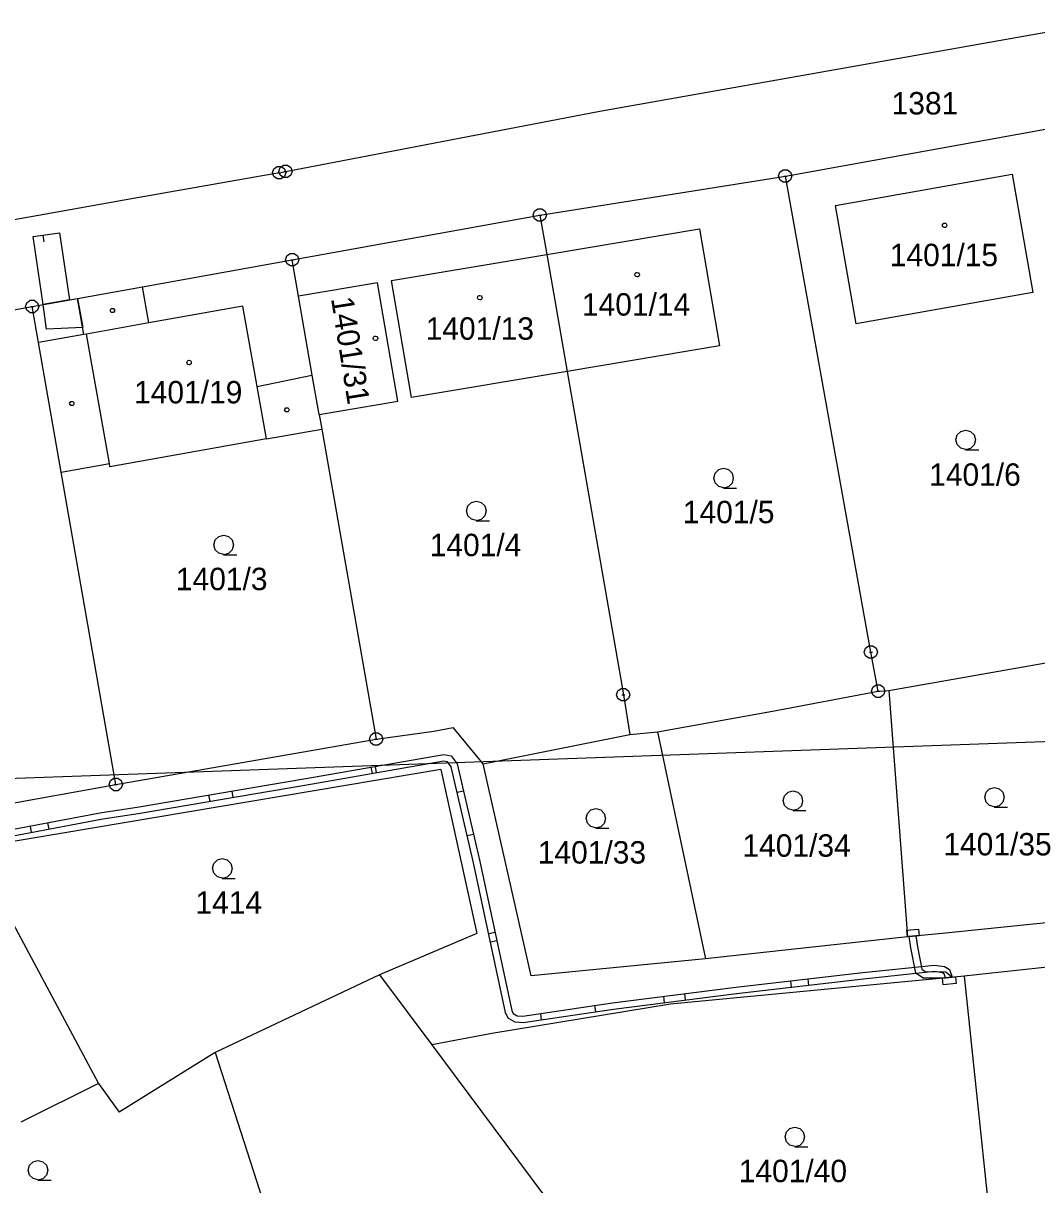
# Model space of a CAD drawing. Extents: x -806774 to -803680, y -1151731 to -1150053.
# Drawn here: x -804885.1 to -804808.2, y -1150515.1 to -1150426.9 of the extents above; entities that cross this region are included whole.
import ezdxf

# ---------------------------------------------------------------- set-up
doc = ezdxf.new("R2010")
doc.units = 0
for name, color, linetype in [('1', 7, 'Continuous'), ('12', 7, 'Continuous'), ('13', 7, 'Continuous'), ('2', 7, 'Continuous'), ('3', 7, 'Continuous'), ('4', 7, 'Continuous'), ('5', 7, 'Continuous'), ('6', 7, 'Continuous'), ('8', 7, 'Continuous')]:
    doc.layers.add(name, color=color, linetype=linetype)

msp = doc.modelspace()

# ---------------------------------------------------------------- linework, layer by layer
at = {"layer": '1'}
for p, q in [((-804819.04, -1150429.67), (-804803.69, -1150426.95)), ((-804841.31, -1150433.62), (-804819.04, -1150429.67)), ((-804865.16, -1150438.2), (-804841.31, -1150433.62)), ((-804827.24, -1150438.54), (-804807.5, -1150434.98)), ((-804865.63, -1150438.29), (-804865.16, -1150438.2)), ((-804865.63, -1150438.29), (-804876.69, -1150440.25)), ((-804845.86, -1150441.5), (-804827.24, -1150438.54)), ((-804820.75, -1150474.67), (-804827.24, -1150438.54)), ((-804823.45, -1150440.77), (-804810.04, -1150438.41)), ((-804810.04, -1150438.41), (-804808.48, -1150447.38)), ((-804876.69, -1150440.25), (-804905.24, -1150445.34)), ((-804821.86, -1150449.76), (-804823.45, -1150440.77)), ((-804864.65, -1150444.9), (-804845.86, -1150441.5)), ((-804845.86, -1150441.5), (-804845.34, -1150444.49)), ((-804845.34, -1150444.49), (-804833.75, -1150442.56)), ((-804833.75, -1150442.56), (-804832.24, -1150451.43)), ((-804876.02, -1150446.95), (-804864.65, -1150444.9)), ((-804864.17, -1150447.66), (-804864.65, -1150444.9)), ((-804857.11, -1150446.46), (-804845.34, -1150444.49)), ((-804845.34, -1150444.49), (-804843.79, -1150453.37)), ((-804880.94, -1150447.83), (-804876.02, -1150446.95)), ((-804858.18, -1150446.65), (-804864.17, -1150447.66)), ((-804856.64, -1150455.61), (-804858.18, -1150446.65)), ((-804855.61, -1150455.35), (-804857.11, -1150446.46)), ((-804884.37, -1150448.45), (-804880.94, -1150447.83)), ((-804864.2, -1150447.66), (-804863.16, -1150453.66)), ((-804864.17, -1150447.66), (-804864.2, -1150447.66)), ((-804808.48, -1150447.38), (-804821.86, -1150449.76)), ((-804904.12, -1150452.01), (-804884.37, -1150448.45)), ((-804883.89, -1150451.18), (-804884.37, -1150448.45)), ((-804882.18, -1150461), (-804883.89, -1150451.18)), ((-804832.24, -1150451.43), (-804843.79, -1150453.37)), ((-804863.16, -1150453.66), (-804862.64, -1150456.64)), ((-804843.79, -1150453.37), (-804855.61, -1150455.35)), ((-804843.79, -1150453.37), (-804839.53, -1150477.9)), ((-804862.6, -1150456.63), (-804856.64, -1150455.61)), ((-804862.6, -1150456.63), (-804862.64, -1150456.64)), ((-804862.6, -1150456.63), (-804862.4, -1150457.75)), ((-804866.61, -1150458.49), (-804878.48, -1150460.6)), ((-804866.61, -1150458.49), (-804862.4, -1150457.75)), ((-804862.4, -1150457.75), (-804858.29, -1150481.27)), ((-804882.18, -1150461), (-804878.52, -1150460.35)), ((-804878.03, -1150484.71), (-804882.18, -1150461)), ((-804878.48, -1150460.6), (-804878.52, -1150460.35)), ((-804820.2, -1150477.63), (-804820.75, -1150474.67)), ((-804819.39, -1150477.58), (-804804.48, -1150474.95)), ((-804828.21, -1150479.15), (-804820.2, -1150477.63)), ((-804820.2, -1150477.63), (-804819.39, -1150477.58)), ((-804819.39, -1150477.58), (-804817.98, -1150496.25)), ((-804839.53, -1150477.9), (-804839.04, -1150480.91)), ((-804836.95, -1150480.7), (-804828.21, -1150479.15)), ((-804853.92, -1150480.66), (-804852.45, -1150480.37)), ((-804850.16, -1150483.14), (-804852.45, -1150480.37)), ((-804878.03, -1150484.71), (-804858.29, -1150481.27)), ((-804858.29, -1150481.27), (-804853.92, -1150480.66)), ((-804850.16, -1150483.14), (-804839.04, -1150480.91)), ((-804839.04, -1150480.91), (-804836.95, -1150480.7)), ((-804836.95, -1150480.7), (-804833.29, -1150497.92)), ((-804846.52, -1150499.21), (-804850.16, -1150483.14)), ((-804853.37, -1150483.57), (-804888.9, -1150489.55)), ((-804853.37, -1150483.57), (-804850.64, -1150496)), ((-804890.32, -1150486.91), (-804878.03, -1150484.71)), ((-804888.9, -1150489.55), (-804879.35, -1150507.38)), ((-804806.95, -1150495.14), (-804815.09, -1150495.98)), ((-804850.64, -1150496), (-804858.02, -1150499.15)), ((-804817.98, -1150496.25), (-804833.29, -1150497.92)), ((-804815.09, -1150495.98), (-804817.98, -1150496.25)), ((-804833.29, -1150497.92), (-804846.52, -1150499.21)), ((-804797.37, -1150497.46), (-804813.68, -1150499.24)), ((-804858.02, -1150499.15), (-804870.5, -1150505.04)), ((-804858.02, -1150499.15), (-804854.06, -1150504.46)), ((-804813.68, -1150499.24), (-804835.95, -1150501.36)), ((-804813.68, -1150499.24), (-804811.2, -1150522.83)), ((-804835.95, -1150501.36), (-804849.51, -1150503.6)), ((-804849.51, -1150503.6), (-804854.06, -1150504.46)), ((-804870.5, -1150505.04), (-804877.78, -1150509.55)), ((-804870.5, -1150505.04), (-804865.77, -1150519.74)), ((-804854.06, -1150504.46), (-804837.36, -1150526.82)), ((-804879.35, -1150507.38), (-804885.24, -1150510.33)), ((-804879.35, -1150507.38), (-804877.78, -1150509.55))]:
    msp.add_line(p, q, dxfattribs=at)
at = {"layer": '12'}
for p, q in [((-804823.45, -1150440.77), (-804810.04, -1150438.41)), ((-804810.04, -1150438.41), (-804808.48, -1150447.38)), ((-804821.86, -1150449.76), (-804823.45, -1150440.77)), ((-804845.34, -1150444.49), (-804833.75, -1150442.56)), ((-804833.75, -1150442.56), (-804832.24, -1150451.43)), ((-804857.11, -1150446.46), (-804845.34, -1150444.49)), ((-804845.34, -1150444.49), (-804843.79, -1150453.37)), ((-804845.34, -1150444.49), (-804843.79, -1150453.37)), ((-804858.18, -1150446.65), (-804864.17, -1150447.66)), ((-804856.64, -1150455.61), (-804858.18, -1150446.65)), ((-804855.61, -1150455.35), (-804857.11, -1150446.46)), ((-804864.17, -1150447.66), (-804864.2, -1150447.66)), ((-804864.2, -1150447.66), (-804863.16, -1150453.66)), ((-804808.48, -1150447.38), (-804821.86, -1150449.76)), ((-804868.4, -1150448.41), (-804875.53, -1150449.68)), ((-804867.32, -1150454.51), (-804868.4, -1150448.41)), ((-804875.53, -1150449.68), (-804880.26, -1150450.53)), ((-804878.52, -1150460.35), (-804880.26, -1150450.53)), ((-804832.24, -1150451.43), (-804843.79, -1150453.37)), ((-804863.16, -1150453.66), (-804862.64, -1150456.64)), ((-804843.79, -1150453.37), (-804855.61, -1150455.35)), ((-804866.61, -1150458.49), (-804867.32, -1150454.51)), ((-804862.6, -1150456.63), (-804856.64, -1150455.61)), ((-804862.6, -1150456.63), (-804862.64, -1150456.64)), ((-804866.61, -1150458.49), (-804878.48, -1150460.6)), ((-804878.48, -1150460.6), (-804878.52, -1150460.35))]:
    msp.add_line(p, q, dxfattribs=at)
at = {"layer": '13'}
for p, q in [((-804883.574, -1150443.03), (-804883.501, -1150443.525)), ((-804881.55, -1150447.94), (-804880.94, -1150447.83)), ((-804880.94, -1150447.83), (-804880.54, -1150450.04)), ((-804883.56, -1150448.3), (-804881.55, -1150447.94)), ((-804883.29, -1150450.16), (-804883.56, -1150448.3)), ((-804880.54, -1150450.04), (-804883.29, -1150450.16)), ((-804863.78, -1150484.27), (-804853.15, -1150482.42)), ((-804853.15, -1150482.92), (-804863.7, -1150484.77)), ((-804853.15, -1150482.42), (-804852.59, -1150482.52)), ((-804852.87, -1150482.98), (-804853.15, -1150482.92)), ((-804852.6, -1150483.35), (-804852.87, -1150482.98)), ((-804852.59, -1150482.52), (-804852.14, -1150483.13)), ((-804852.14, -1150483.13), (-804850.42, -1150490.55)), ((-804858.567, -1150483.87), (-804858.654, -1150483.377)), ((-804858.361, -1150483.327), (-804858.276, -1150483.82)), ((-804850.9, -1150490.65), (-804852.6, -1150483.35)), ((-804876.42, -1150486.43), (-804863.78, -1150484.27)), ((-804863.7, -1150484.77), (-804876.34, -1150486.93)), ((-804870.999, -1150485.504), (-804870.914, -1150485.996)), ((-804869.121, -1150485.696), (-804869.206, -1150485.204)), ((-804852.147, -1150485.293), (-804851.661, -1150485.18)), ((-804879.1, -1150486.82), (-804876.42, -1150486.43)), ((-804888.62, -1150488.63), (-804879.1, -1150486.82)), ((-804879.02, -1150487.32), (-804888.52, -1150489.13)), ((-804876.34, -1150486.93), (-804879.02, -1150487.32)), ((-804884.423, -1150488.349), (-804884.516, -1150487.858)), ((-804883.217, -1150487.603), (-804883.123, -1150488.094)), ((-804850.898, -1150488.488), (-804851.385, -1150488.601)), ((-804848.47, -1150502.01), (-804850.9, -1150490.65)), ((-804850.42, -1150490.55), (-804847.99, -1150501.85)), ((-804849.264, -1150495.927), (-804849.753, -1150496.032)), ((-804818.02, -1150495.75), (-804817.15, -1150495.67)), ((-804817.98, -1150496.25), (-804818.02, -1150495.75)), ((-804817.84, -1150496.24), (-804817.98, -1150496.25)), ((-804817.35, -1150496.19), (-804817.84, -1150496.24)), ((-804817.84, -1150496.24), (-804817.35, -1150496.19)), ((-804817.73, -1150497.1), (-804817.84, -1150496.24)), ((-804817.1, -1150496.17), (-804817.35, -1150496.19)), ((-804817.35, -1150496.19), (-804817.23, -1150497.02)), ((-804817.15, -1150495.67), (-804817.1, -1150496.17)), ((-804849.62, -1150496.632), (-804849.132, -1150496.527)), ((-804817.35, -1150499.01), (-804817.73, -1150497.1)), ((-804817.23, -1150497.02), (-804816.89, -1150498.71)), ((-804831.01, -1150500.07), (-804821.37, -1150498.97)), ((-804821.37, -1150498.97), (-804815.92, -1150498.4)), ((-804815.94, -1150498.9), (-804821.31, -1150499.47)), ((-804816.8, -1150499.39), (-804817.35, -1150499.01)), ((-804816.89, -1150498.71), (-804816.64, -1150498.89)), ((-804816.64, -1150498.89), (-804815.06, -1150498.92)), ((-804815.33, -1150498.99), (-804815.94, -1150498.9)), ((-804815.92, -1150498.4), (-804815.17, -1150498.51)), ((-804815.2, -1150499.07), (-804815.33, -1150498.99)), ((-804815.17, -1150498.51), (-804814.78, -1150498.73)), ((-804815.06, -1150498.92), (-804814.58, -1150499.33)), ((-804814.78, -1150498.73), (-804814.58, -1150499.33)), ((-804821.31, -1150499.47), (-804830.95, -1150500.57)), ((-804826.775, -1150500.094), (-804826.831, -1150499.597)), ((-804825.545, -1150499.446), (-804825.489, -1150499.943)), ((-804815.32, -1150499.4), (-804816.8, -1150499.39)), ((-804814.58, -1150499.33), (-804815.32, -1150499.4)), ((-804815.09, -1150499.37), (-804815.2, -1150499.07)), ((-804814.58, -1150499.33), (-804815.09, -1150499.37)), ((-804840.35, -1150501.26), (-804831.01, -1150500.07)), ((-804830.95, -1150500.57), (-804840.29, -1150501.76)), ((-804836.406, -1150501.265), (-804836.469, -1150500.769)), ((-804834.894, -1150500.565), (-804834.831, -1150501.061)), ((-804847.15, -1150502.28), (-804840.35, -1150501.26)), ((-804841.711, -1150501.464), (-804841.637, -1150501.959)), ((-804848.26, -1150502.43), (-804848.47, -1150502.01)), ((-804847.75, -1150502.73), (-804848.26, -1150502.43)), ((-804847.99, -1150501.85), (-804847.88, -1150502.07)), ((-804847.88, -1150502.07), (-804847.59, -1150502.25)), ((-804847.59, -1150502.25), (-804847.15, -1150502.28)), ((-804840.29, -1150501.76), (-804847.13, -1150502.78)), ((-804845.73, -1150502.571), (-804845.804, -1150502.077)), ((-804847.13, -1150502.78), (-804847.75, -1150502.73))]:
    msp.add_line(p, q, dxfattribs=at)
for points in [[(-804881.55, -1150447.94), (-804883.56, -1150448.3), (-804884.31, -1150443.14), (-804882.3, -1150442.84)], [(-804814.28, -1150499.8), (-804815.28, -1150499.89), (-804815.32, -1150499.4), (-804815.09, -1150499.37), (-804814.58, -1150499.33), (-804814.33, -1150499.3)]]:
    msp.add_lwpolyline(points, close=True, dxfattribs=at)
at = {"layer": '3'}
for points in [[(-804813.55, -1150459.29), (-804813.93, -1150459.19), (-804814.2, -1150458.92), (-804814.3, -1150458.55), (-804814.2, -1150458.18), (-804813.93, -1150457.91), (-804813.56, -1150457.81), (-804813.19, -1150457.91), (-804812.92, -1150458.18), (-804812.82, -1150458.56), (-804812.92, -1150458.94), (-804813.19, -1150459.21), (-804813.57, -1150459.31), (-804812.57, -1150459.31)], [(-804831.92, -1150462.19), (-804832.3, -1150462.09), (-804832.57, -1150461.82), (-804832.67, -1150461.45), (-804832.57, -1150461.08), (-804832.3, -1150460.81), (-804831.93, -1150460.71), (-804831.56, -1150460.81), (-804831.29, -1150461.08), (-804831.19, -1150461.46), (-804831.29, -1150461.84), (-804831.56, -1150462.11), (-804831.94, -1150462.21), (-804830.94, -1150462.21)], [(-804850.67, -1150464.68), (-804851.05, -1150464.58), (-804851.32, -1150464.31), (-804851.42, -1150463.94), (-804851.32, -1150463.57), (-804851.05, -1150463.3), (-804850.68, -1150463.2), (-804850.31, -1150463.3), (-804850.04, -1150463.57), (-804849.94, -1150463.95), (-804850.04, -1150464.33), (-804850.31, -1150464.6), (-804850.69, -1150464.7), (-804849.69, -1150464.7)], [(-804869.84, -1150467.26), (-804870.22, -1150467.16), (-804870.49, -1150466.89), (-804870.59, -1150466.52), (-804870.49, -1150466.15), (-804870.22, -1150465.88), (-804869.85, -1150465.78), (-804869.48, -1150465.88), (-804869.21, -1150466.15), (-804869.11, -1150466.53), (-804869.21, -1150466.91), (-804869.48, -1150467.18), (-804869.86, -1150467.28), (-804868.86, -1150467.28)], [(-804811.37, -1150486.4), (-804811.75, -1150486.3), (-804812.02, -1150486.03), (-804812.12, -1150485.66), (-804812.02, -1150485.29), (-804811.75, -1150485.02), (-804811.38, -1150484.92), (-804811.01, -1150485.02), (-804810.74, -1150485.29), (-804810.64, -1150485.67), (-804810.74, -1150486.05), (-804811.01, -1150486.32), (-804811.39, -1150486.42), (-804810.39, -1150486.42)], [(-804826.66, -1150486.66), (-804827.04, -1150486.56), (-804827.31, -1150486.29), (-804827.41, -1150485.92), (-804827.31, -1150485.55), (-804827.04, -1150485.28), (-804826.67, -1150485.18), (-804826.3, -1150485.28), (-804826.03, -1150485.55), (-804825.93, -1150485.93), (-804826.03, -1150486.31), (-804826.3, -1150486.58), (-804826.68, -1150486.68), (-804825.68, -1150486.68)], [(-804841.61, -1150488), (-804841.99, -1150487.9), (-804842.26, -1150487.63), (-804842.36, -1150487.26), (-804842.26, -1150486.89), (-804841.99, -1150486.62), (-804841.62, -1150486.52), (-804841.25, -1150486.62), (-804840.98, -1150486.89), (-804840.88, -1150487.27), (-804840.98, -1150487.65), (-804841.25, -1150487.92), (-804841.63, -1150488.02), (-804840.63, -1150488.02)], [(-804869.95, -1150491.8), (-804870.33, -1150491.7), (-804870.6, -1150491.43), (-804870.7, -1150491.06), (-804870.6, -1150490.69), (-804870.33, -1150490.42), (-804869.96, -1150490.32), (-804869.59, -1150490.42), (-804869.32, -1150490.69), (-804869.22, -1150491.07), (-804869.32, -1150491.45), (-804869.59, -1150491.72), (-804869.97, -1150491.82), (-804868.97, -1150491.82)], [(-804826.51, -1150512.17), (-804826.89, -1150512.07), (-804827.16, -1150511.8), (-804827.26, -1150511.43), (-804827.16, -1150511.06), (-804826.89, -1150510.79), (-804826.52, -1150510.69), (-804826.15, -1150510.79), (-804825.88, -1150511.06), (-804825.78, -1150511.44), (-804825.88, -1150511.82), (-804826.15, -1150512.09), (-804826.53, -1150512.19), (-804825.53, -1150512.19)], [(-804883.93, -1150514.7), (-804884.31, -1150514.6), (-804884.58, -1150514.33), (-804884.68, -1150513.96), (-804884.58, -1150513.59), (-804884.31, -1150513.32), (-804883.94, -1150513.22), (-804883.57, -1150513.32), (-804883.3, -1150513.59), (-804883.2, -1150513.97), (-804883.3, -1150514.35), (-804883.57, -1150514.62), (-804883.95, -1150514.72), (-804882.95, -1150514.72)]]:
    msp.add_lwpolyline(points, dxfattribs=at)
at = {"layer": '4'}
for p, q in [((-804875.53, -1150449.68), (-804876.02, -1150446.95)), ((-804880.45, -1150450.56), (-804880.94, -1150447.83)), ((-804868.4, -1150448.41), (-804875.53, -1150449.68)), ((-804867.32, -1150454.51), (-804868.4, -1150448.41)), ((-804875.53, -1150449.68), (-804880.26, -1150450.53)), ((-804880.45, -1150450.56), (-804883.89, -1150451.18)), ((-804880.26, -1150450.53), (-804880.45, -1150450.56)), ((-804878.52, -1150460.35), (-804880.26, -1150450.53)), ((-804867.32, -1150454.51), (-804863.16, -1150453.66)), ((-804866.61, -1150458.49), (-804867.32, -1150454.51))]:
    msp.add_line(p, q, dxfattribs=at)
at = {"layer": '5'}
for points in [[(-804815.16, -1150442.11), (-804815.06, -1150442.13), (-804815.01, -1150442.22), (-804814.99, -1150442.28), (-804815.01, -1150442.37), (-804815.09, -1150442.44), (-804815.16, -1150442.45), (-804815.25, -1150442.42), (-804815.31, -1150442.36), (-804815.33, -1150442.28), (-804815.31, -1150442.19), (-804815.23, -1150442.12)], [(-804838.49, -1150445.86), (-804838.39, -1150445.88), (-804838.34, -1150445.97), (-804838.32, -1150446.03), (-804838.34, -1150446.12), (-804838.42, -1150446.19), (-804838.49, -1150446.2), (-804838.58, -1150446.17), (-804838.64, -1150446.11), (-804838.66, -1150446.03), (-804838.64, -1150445.94), (-804838.56, -1150445.87)], [(-804850.42, -1150447.6), (-804850.32, -1150447.62), (-804850.27, -1150447.71), (-804850.25, -1150447.77), (-804850.27, -1150447.86), (-804850.35, -1150447.93), (-804850.42, -1150447.94), (-804850.51, -1150447.91), (-804850.57, -1150447.85), (-804850.59, -1150447.77), (-804850.57, -1150447.68), (-804850.49, -1150447.61)], [(-804878.2, -1150448.59), (-804878.11, -1150448.74), (-804878.2, -1150448.89), (-804878.38, -1150448.89), (-804878.47, -1150448.74), (-804878.38, -1150448.59)], [(-804858.34, -1150450.69), (-804858.24, -1150450.71), (-804858.19, -1150450.8), (-804858.17, -1150450.86), (-804858.19, -1150450.95), (-804858.27, -1150451.02), (-804858.34, -1150451.03), (-804858.43, -1150451), (-804858.49, -1150450.94), (-804858.51, -1150450.86), (-804858.49, -1150450.77), (-804858.41, -1150450.7)], [(-804872.48, -1150452.52), (-804872.38, -1150452.54), (-804872.33, -1150452.63), (-804872.31, -1150452.69), (-804872.33, -1150452.78), (-804872.41, -1150452.85), (-804872.48, -1150452.86), (-804872.57, -1150452.83), (-804872.63, -1150452.77), (-804872.65, -1150452.69), (-804872.63, -1150452.6), (-804872.55, -1150452.53)], [(-804881.28, -1150455.64), (-804881.19, -1150455.79), (-804881.28, -1150455.94), (-804881.46, -1150455.94), (-804881.55, -1150455.79), (-804881.46, -1150455.64)], [(-804864.97, -1150456.13), (-804864.88, -1150456.28), (-804864.97, -1150456.43), (-804865.15, -1150456.43), (-804865.24, -1150456.28), (-804865.15, -1150456.13)]]:
    msp.add_lwpolyline(points, close=True, dxfattribs=at)
at = {"layer": '6'}
msp.add_line((-804798.68, -1150481.15), (-804917.18, -1150485.37), dxfattribs=at)
at = {"layer": '8'}
for p, q in [((-804865.28, -1150438.2), (-804865.04, -1150438.2)), ((-804865.75, -1150438.29), (-804865.51, -1150438.29)), ((-804827.36, -1150438.54), (-804827.12, -1150438.54)), ((-804845.98, -1150441.5), (-804845.74, -1150441.5)), ((-804864.77, -1150444.9), (-804864.53, -1150444.9)), ((-804884.49, -1150448.45), (-804884.25, -1150448.45)), ((-804820.87, -1150474.67), (-804820.63, -1150474.67)), ((-804820.32, -1150477.63), (-804820.08, -1150477.63)), ((-804839.65, -1150477.9), (-804839.41, -1150477.9)), ((-804858.41, -1150481.27), (-804858.17, -1150481.27)), ((-804878.15, -1150484.71), (-804877.91, -1150484.71))]:
    msp.add_line(p, q, dxfattribs=at)
for points in [[(-804865.48, -1150437.81), (-804865.23, -1150437.99), (-804865.13, -1150438.28), (-804865.23, -1150438.57), (-804865.48, -1150438.75), (-804865.79, -1150438.75), (-804866.04, -1150438.57), (-804866.14, -1150438.28), (-804866.04, -1150437.99), (-804865.79, -1150437.81)], [(-804865.01, -1150437.72), (-804864.76, -1150437.9), (-804864.66, -1150438.19), (-804864.76, -1150438.48), (-804865.01, -1150438.66), (-804865.32, -1150438.66), (-804865.57, -1150438.48), (-804865.67, -1150438.19), (-804865.57, -1150437.9), (-804865.32, -1150437.72)], [(-804827.09, -1150438.06), (-804826.84, -1150438.24), (-804826.74, -1150438.53), (-804826.84, -1150438.82), (-804827.09, -1150439), (-804827.4, -1150439), (-804827.65, -1150438.82), (-804827.75, -1150438.53), (-804827.65, -1150438.24), (-804827.4, -1150438.06)], [(-804845.71, -1150441.02), (-804845.46, -1150441.2), (-804845.36, -1150441.49), (-804845.46, -1150441.78), (-804845.71, -1150441.96), (-804846.02, -1150441.96), (-804846.27, -1150441.78), (-804846.37, -1150441.49), (-804846.27, -1150441.2), (-804846.02, -1150441.02)], [(-804864.5, -1150444.42), (-804864.25, -1150444.6), (-804864.15, -1150444.89), (-804864.25, -1150445.18), (-804864.5, -1150445.36), (-804864.81, -1150445.36), (-804865.06, -1150445.18), (-804865.16, -1150444.89), (-804865.06, -1150444.6), (-804864.81, -1150444.42)], [(-804884.22, -1150447.97), (-804883.97, -1150448.15), (-804883.87, -1150448.44), (-804883.97, -1150448.73), (-804884.22, -1150448.91), (-804884.53, -1150448.91), (-804884.78, -1150448.73), (-804884.88, -1150448.44), (-804884.78, -1150448.15), (-804884.53, -1150447.97)], [(-804820.6, -1150474.19), (-804820.35, -1150474.37), (-804820.25, -1150474.66), (-804820.35, -1150474.95), (-804820.6, -1150475.13), (-804820.91, -1150475.13), (-804821.16, -1150474.95), (-804821.26, -1150474.66), (-804821.16, -1150474.37), (-804820.91, -1150474.19)], [(-804839.38, -1150477.42), (-804839.13, -1150477.6), (-804839.03, -1150477.89), (-804839.13, -1150478.18), (-804839.38, -1150478.36), (-804839.69, -1150478.36), (-804839.94, -1150478.18), (-804840.04, -1150477.89), (-804839.94, -1150477.6), (-804839.69, -1150477.42)], [(-804820.05, -1150477.15), (-804819.8, -1150477.33), (-804819.7, -1150477.62), (-804819.8, -1150477.91), (-804820.05, -1150478.09), (-804820.36, -1150478.09), (-804820.61, -1150477.91), (-804820.71, -1150477.62), (-804820.61, -1150477.33), (-804820.36, -1150477.15)], [(-804858.14, -1150480.79), (-804857.89, -1150480.97), (-804857.79, -1150481.26), (-804857.89, -1150481.55), (-804858.14, -1150481.73), (-804858.45, -1150481.73), (-804858.7, -1150481.55), (-804858.8, -1150481.26), (-804858.7, -1150480.97), (-804858.45, -1150480.79)], [(-804877.88, -1150484.23), (-804877.63, -1150484.41), (-804877.53, -1150484.7), (-804877.63, -1150484.99), (-804877.88, -1150485.17), (-804878.19, -1150485.17), (-804878.44, -1150484.99), (-804878.54, -1150484.7), (-804878.44, -1150484.41), (-804878.19, -1150484.23)]]:
    msp.add_lwpolyline(points, close=True, dxfattribs=at)

# ---------------------------------------------------------------- texts
at = {"layer": '2'}
for s, p in [('1381', (-804819.181, -1150433.87)), ('1401/15', (-804819.321, -1150445.38)), ('1401/14', (-804842.674, -1150449.13)), ('1401/13', (-804854.531, -1150450.96)), ('1401/19', (-804876.654, -1150455.79)), ('1401/6', (-804816.333, -1150462.04)), ('1401/5', (-804835.02, -1150464.88)), ('1401/4', (-804854.223, -1150467.38)), ('1401/3', (-804873.48, -1150469.96)), ('1401/34', (-804830.499, -1150490.18)), ('1401/35', (-804815.256, -1150490.08)), ('1401/33', (-804846.027, -1150490.7)), ('1414', (-804871.997, -1150494.5)), ('1401/40', (-804830.779, -1150514.87))]:
    msp.add_text(s, height=1.7, dxfattribs=at).set_placement(p)
msp.add_text('1401/31', height=1.7, rotation=278.97315, dxfattribs=at).set_placement((-804861.715, -1150447.829))

doc.saveas('drawing.dxf')
